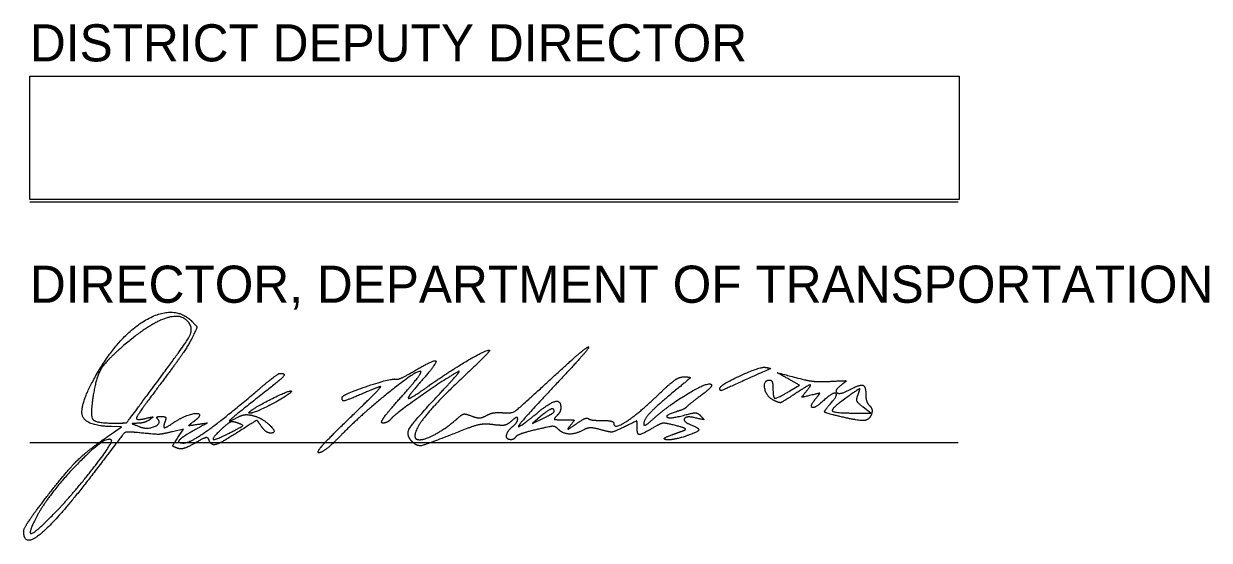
# Model space of a CAD drawing. Extents: x 0 to 34, y 0 to 22.
# Drawn here: x 24.504 to 28.975, y 7.28 to 9.227 of the extents above; entities that cross this region are included whole.
import ezdxf

# ---------------------------------------------------------------- set-up
doc = ezdxf.new("R2010")
doc.units = 0
doc.layers.add('SH_Data', color=7, linetype='Continuous')
doc.layers.add('SH_Text', color=7, linetype='Continuous')

msp = doc.modelspace()

# ---------------------------------------------------------------- linework, layer by layer
at = {"layer": 'SH_Data'}
for p, q in [((24.5279, 8.555), (28.0279, 8.555)), ((24.5279, 7.6482), (28.0279, 7.6482))]:
    msp.add_line(p, q, dxfattribs=at)
msp.add_lwpolyline([(24.5279, 8.565), (24.5279, 9.0299), (28.032, 9.0299), (28.032, 8.565)], close=True, dxfattribs=at)
at = {"layer": 'SH_Text'}
for p, q in [((24.9902, 7.8533), (24.9902, 7.8533)), ((27.1295, 7.8524), (27.1295, 7.8524)), ((25.3555, 7.7634), (25.3555, 7.7634)), ((25.7273, 7.7344), (25.7273, 7.7344)), ((26.5045, 7.7654), (26.5045, 7.7654)), ((27.582, 7.7462), (27.582, 7.7462)), ((25.3107, 7.7218), (25.3107, 7.7218)), ((24.6198, 7.3807), (24.6198, 7.3807)), ((24.5045, 7.3139), (24.5045, 7.3139))]:
    msp.add_line(p, q, dxfattribs=at)
for points in [[(27.3933, 7.8428), (27.4297, 7.8644), (27.3889, 7.8873)], [(27.642, 7.7593), (27.6982, 7.7594), (27.6695, 7.7815)], [(26.4527, 7.7457), (26.4232, 7.7201), (26.4638, 7.7398)], [(24.8425, 7.6863), (24.8732, 7.7075), (24.8354, 7.7082)], [(25.0855, 7.6665), (25.1067, 7.6988), (25.0649, 7.6887)]]:
    msp.add_lwpolyline(points, dxfattribs=at)
for points in [[(24.7789, 7.904), (24.8651, 8.0544), (25.0732, 8.1704), (25.1389, 8.1048)], [(25.1299, 8.0956), (25.104, 8.1376), (24.9779, 8.0964), (24.8825, 8.0148)], [(24.9902, 7.8533), (25.1115, 8.0167), (25.144, 8.0729), (25.1299, 8.0956)], [(25.1389, 8.1048), (25.1577, 8.086), (25.1577, 8.0809), (25.1394, 8.0425)], [(24.8825, 8.0148), (24.8159, 7.9578), (24.7771, 7.8937), (24.766, 7.8224)], [(25.1394, 8.0425), (25.1284, 8.0195), (25.0767, 7.944), (25.0245, 7.8746)], [(26.4869, 7.8829), (26.5619, 7.952), (26.6279, 8.0086), (26.6336, 8.0087)], [(26.6336, 8.0087), (26.6394, 8.0088), (26.5873, 7.9486), (26.518, 7.875)], [(26.0326, 7.8625), (26.1131, 7.9191), (26.2445, 7.9963), (26.2602, 7.9963)], [(26.2602, 7.9963), (26.265, 7.9963), (26.2237, 7.9537), (26.1684, 7.9016)], [(26.0017, 7.9158), (25.9921, 7.9254), (25.7824, 7.7584), (25.7045, 7.6792)], [(26.142, 7.9153), (26.0929, 7.8875), (25.9046, 7.7553), (25.8914, 7.7394)], [(25.908, 7.8868), (25.9136, 7.885), (25.9431, 7.8981), (25.9736, 7.916)], [(25.9239, 7.8154), (25.9702, 7.8671), (26.0052, 7.9123), (26.0017, 7.9158)], [(25.9736, 7.916), (26.0524, 7.9622), (26.0646, 7.9489), (26.0054, 7.8816)], [(26.0768, 7.8364), (26.123, 7.8856), (26.1523, 7.9211), (26.142, 7.9153)], [(27.1295, 7.8524), (27.1295, 7.8648), (27.2823, 7.9351), (27.3012, 7.9314)], [(27.3012, 7.9314), (27.3219, 7.9274), (27.3226, 7.9278), (27.201, 7.8732)], [(24.8354, 7.7082), (24.7375, 7.7099), (24.7141, 7.791), (24.7789, 7.904)], [(25.0245, 7.8746), (24.9722, 7.8053), (24.9295, 7.7446), (24.9295, 7.7398)], [(25.369, 7.8305), (25.4194, 7.8734), (25.4649, 7.9086), (25.4701, 7.9087)], [(25.4701, 7.9087), (25.495, 7.9092), (25.4716, 7.8836), (25.3857, 7.8163)], [(25.7047, 7.8182), (25.7049, 7.8288), (25.8923, 7.8919), (25.908, 7.8868)], [(26.0054, 7.8816), (25.9774, 7.8498), (25.9545, 7.8201), (25.9545, 7.8157)], [(26.1684, 7.9016), (26.0687, 7.8079), (25.9795, 7.6998), (25.9795, 7.6728)], [(26.3119, 7.7605), (26.3453, 7.7577), (26.3688, 7.7741), (26.4869, 7.8829)], [(26.518, 7.875), (26.3885, 7.7375), (26.3564, 7.6902), (26.4386, 7.7579)], [(26.8763, 7.7355), (26.93, 7.7843), (27.0769, 7.8743), (27.0938, 7.8687)], [(26.8951, 7.8267), (26.9403, 7.8705), (26.9774, 7.8961), (26.9951, 7.8958)], [(26.9951, 7.8958), (27.0194, 7.8953), (27.0156, 7.889), (26.967, 7.8489)], [(27.0938, 7.8687), (27.1022, 7.8659), (27.087, 7.8471), (27.0599, 7.8269)], [(27.201, 7.8732), (27.1385, 7.8451), (27.1295, 7.8425), (27.1295, 7.8524)], [(27.3305, 7.8083), (27.304, 7.8225), (27.293, 7.8838), (27.317, 7.8838)], [(27.317, 7.8838), (27.3238, 7.8838), (27.3295, 7.8698), (27.3295, 7.8526)], [(27.3889, 7.8873), (27.3461, 7.9114), (27.3452, 7.9115), (27.4482, 7.8851)], [(27.4482, 7.8851), (27.4688, 7.8798), (27.5138, 7.877), (27.5482, 7.8789)], [(27.5482, 7.8789), (27.6031, 7.882), (27.608, 7.8804), (27.5881, 7.8656)], [(24.844, 7.7213), (24.8907, 7.7213), (24.8953, 7.7255), (24.9902, 7.8533)], [(25.1076, 7.6463), (25.1307, 7.6463), (25.2567, 7.7352), (25.369, 7.8305)], [(25.3555, 7.7634), (25.3759, 7.7813), (25.5079, 7.847), (25.5131, 7.8419)], [(25.5131, 7.8419), (25.5193, 7.8357), (25.3767, 7.7588), (25.359, 7.7588)], [(25.7857, 7.8338), (25.7231, 7.807), (25.7044, 7.8034), (25.7047, 7.8182)], [(25.7273, 7.7344), (25.7983, 7.8028), (25.8537, 7.8588), (25.8502, 7.8588)], [(25.8502, 7.8588), (25.8468, 7.8588), (25.8178, 7.8476), (25.7857, 7.8338)], [(25.9697, 7.6508), (25.9445, 7.676), (25.9734, 7.7261), (26.0768, 7.8364)], [(25.9545, 7.8157), (25.9545, 7.8112), (25.9896, 7.8323), (26.0326, 7.8625)], [(26.7295, 7.7198), (26.7295, 7.697), (26.8248, 7.7585), (26.8951, 7.8267)], [(26.967, 7.8489), (26.8929, 7.788), (26.842, 7.7344), (26.842, 7.7177)], [(27.0599, 7.8269), (27.0328, 7.8067), (27.0079, 7.7867), (27.0045, 7.7825)], [(27.3295, 7.8526), (27.3295, 7.8158), (27.3438, 7.8136), (27.3933, 7.8428)], [(27.4052, 7.8266), (27.3652, 7.8001), (27.3519, 7.7969), (27.3305, 7.8083)], [(27.4529, 7.838), (27.4773, 7.8676), (27.4615, 7.8638), (27.4052, 7.8266)], [(27.4723, 7.8263), (27.4392, 7.8181), (27.4374, 7.8192), (27.4529, 7.838)], [(27.4924, 7.8156), (27.507, 7.8332), (27.5047, 7.8344), (27.4723, 7.8263)], [(27.5462, 7.7942), (27.5767, 7.8279), (27.5551, 7.8388), (27.5211, 7.8068)], [(27.5881, 7.8656), (27.5593, 7.8441), (27.5822, 7.8277), (27.6159, 7.8458)], [(27.6497, 7.827), (27.6596, 7.8528), (27.6514, 7.8497), (27.5888, 7.8042)], [(27.6159, 7.8458), (27.6561, 7.8673), (27.6795, 7.8615), (27.6795, 7.8301)], [(27.6695, 7.7815), (27.6491, 7.7972), (27.6434, 7.8104), (27.6497, 7.827)], [(27.6795, 7.8301), (27.6795, 7.8143), (27.6858, 7.795), (27.6936, 7.7872)], [(24.766, 7.8224), (24.7545, 7.7491), (24.776, 7.7213), (24.844, 7.7213)], [(25.3857, 7.8163), (25.2925, 7.7433), (25.271, 7.7218), (25.315, 7.7453)], [(25.8581, 7.7213), (25.8478, 7.7213), (25.8767, 7.7626), (25.9239, 7.8154)], [(26.4386, 7.7579), (26.487, 7.7978), (26.5295, 7.8082), (26.5295, 7.7801)], [(26.5295, 7.7801), (26.5295, 7.7712), (26.5227, 7.7571), (26.5145, 7.7488)], [(27.0045, 7.7825), (27.001, 7.7782), (26.9856, 7.7708), (26.9701, 7.7659)], [(27.5211, 7.8068), (27.4892, 7.7769), (27.4661, 7.7839), (27.4924, 7.8156)], [(27.582, 7.7462), (27.5272, 7.7591), (27.5215, 7.7668), (27.5462, 7.7942)], [(27.5888, 7.8042), (27.5461, 7.7731), (27.5626, 7.7592), (27.642, 7.7593)], [(27.6936, 7.7872), (27.7014, 7.7794), (27.7044, 7.7642), (27.7003, 7.7534)], [(24.9295, 7.7398), (24.9295, 7.735), (24.9449, 7.7347), (24.9638, 7.7391)], [(24.9795, 7.7344), (24.9692, 7.7274), (24.9495, 7.7213), (24.9357, 7.7207)], [(24.9399, 7.7081), (24.9698, 7.6961), (25.026, 7.7207), (25.0086, 7.7381)], [(24.9638, 7.7391), (24.9894, 7.745), (24.9934, 7.7438), (24.9795, 7.7344)], [(25.0086, 7.7381), (25.004, 7.7426), (25.0103, 7.7463), (25.0225, 7.7463)], [(25.0225, 7.7463), (25.037, 7.7463), (25.0422, 7.7399), (25.0375, 7.7276)], [(25.0736, 7.7257), (25.1025, 7.7455), (25.167, 7.763), (25.167, 7.7511)], [(25.167, 7.7511), (25.167, 7.7466), (25.1572, 7.7357), (25.1453, 7.727)], [(25.315, 7.7453), (25.3276, 7.752), (25.3515, 7.7541), (25.3681, 7.7499)], [(25.359, 7.7588), (25.3542, 7.7588), (25.3526, 7.7609), (25.3555, 7.7634)], [(25.3681, 7.7499), (25.4042, 7.7408), (25.4625, 7.6838), (25.4358, 7.6838)], [(25.617, 7.6095), (25.6067, 7.6097), (25.6563, 7.6659), (25.7273, 7.7344)], [(25.8914, 7.7394), (25.8831, 7.7295), (25.8682, 7.7213), (25.8581, 7.7213)], [(25.9975, 7.6588), (26.0192, 7.6588), (26.1006, 7.7041), (26.137, 7.7364)], [(26.137, 7.7364), (26.1573, 7.7544), (26.1701, 7.757), (26.1939, 7.748)], [(26.1939, 7.748), (26.2141, 7.7403), (26.2329, 7.741), (26.2489, 7.7501)], [(26.2489, 7.7501), (26.2623, 7.7576), (26.2906, 7.7623), (26.3119, 7.7605)], [(26.367, 7.7373), (26.367, 7.7444), (26.3568, 7.741), (26.3444, 7.7298)], [(26.3482, 7.7088), (26.3585, 7.7174), (26.367, 7.7302), (26.367, 7.7373)], [(26.5045, 7.7654), (26.5045, 7.7789), (26.4804, 7.7697), (26.4527, 7.7457)], [(26.4638, 7.7398), (26.4862, 7.7506), (26.5045, 7.7622), (26.5045, 7.7654)], [(26.5145, 7.7488), (26.5028, 7.7372), (26.5087, 7.7338), (26.541, 7.7338)], [(26.541, 7.7338), (26.5785, 7.7338), (26.5809, 7.7318), (26.5654, 7.7125)], [(26.5871, 7.7183), (26.6085, 7.7333), (26.6293, 7.7424), (26.6332, 7.7385)], [(26.6332, 7.7385), (26.6371, 7.7346), (26.6604, 7.7313), (26.6849, 7.7313)], [(26.842, 7.7177), (26.842, 7.7103), (26.8574, 7.7183), (26.8763, 7.7355)], [(26.9701, 7.7659), (26.9206, 7.7505), (26.9401, 7.7368), (26.9919, 7.7506)], [(26.9919, 7.7506), (27.0302, 7.7609), (27.0455, 7.7603), (27.0575, 7.748)], [(27.0388, 7.7406), (27.0021, 7.7496), (26.9889, 7.7266), (27.0232, 7.7134)], [(27.0575, 7.748), (27.0702, 7.7351), (27.0666, 7.7337), (27.0388, 7.7406)], [(27.7003, 7.7534), (27.6922, 7.7324), (27.651, 7.7298), (27.582, 7.7462)], [(24.9357, 7.7207), (24.9133, 7.7199), (24.9138, 7.7185), (24.9399, 7.7081)], [(25.0649, 7.6887), (25.0246, 7.679), (25.0023, 7.6786), (24.9237, 7.6864)], [(25.0375, 7.7276), (25.0285, 7.7043), (25.0414, 7.7037), (25.0736, 7.7257)], [(25.1522, 7.697), (25.1011, 7.6688), (25.0814, 7.6463), (25.1076, 7.6463)], [(25.1453, 7.727), (25.1264, 7.7132), (25.1284, 7.7119), (25.161, 7.7168)], [(25.161, 7.7168), (25.1977, 7.7224), (25.1976, 7.7221), (25.1522, 7.697)], [(25.3165, 7.6898), (25.2476, 7.6454), (25.2101, 7.6357), (25.202, 7.66)], [(25.2576, 7.7052), (25.2133, 7.6647), (25.2246, 7.6558), (25.2826, 7.6854)], [(25.3107, 7.7218), (25.2935, 7.7281), (25.277, 7.723), (25.2576, 7.7052)], [(25.2826, 7.6854), (25.329, 7.7091), (25.3325, 7.7137), (25.3107, 7.7218)], [(25.4011, 7.7085), (25.3843, 7.7326), (25.3822, 7.7321), (25.3165, 7.6898)], [(25.4358, 7.6838), (25.4262, 7.6838), (25.4106, 7.6949), (25.4011, 7.7085)], [(26.1693, 7.6982), (26.0233, 7.6406), (25.9882, 7.6322), (25.9697, 7.6508)], [(26.2749, 7.7154), (26.2457, 7.7191), (26.2058, 7.7127), (26.1693, 7.6982)], [(26.3444, 7.7298), (26.3287, 7.7156), (26.3075, 7.7112), (26.2749, 7.7154)], [(26.3412, 7.6588), (26.3229, 7.6588), (26.3274, 7.6916), (26.3482, 7.7088)], [(26.4355, 7.6963), (26.3972, 7.6871), (26.3629, 7.6749), (26.3594, 7.6692)], [(26.5199, 7.6984), (26.5088, 7.7096), (26.4887, 7.7091), (26.4355, 7.6963)], [(26.6162, 7.6959), (26.5854, 7.6795), (26.5376, 7.6807), (26.5199, 7.6984)], [(26.5654, 7.7125), (26.5533, 7.6975), (26.5598, 7.6992), (26.5871, 7.7183)], [(26.6807, 7.696), (26.6538, 7.7037), (26.6307, 7.7037), (26.6162, 7.6959)], [(26.7698, 7.7073), (26.7324, 7.6889), (26.7138, 7.6865), (26.6807, 7.696)], [(26.6849, 7.7313), (26.7094, 7.7313), (26.7295, 7.7262), (26.7295, 7.7198)], [(26.817, 7.7073), (26.817, 7.7302), (26.8159, 7.7302), (26.7698, 7.7073)], [(26.8789, 7.7043), (26.8339, 7.6776), (26.817, 7.6785), (26.817, 7.7073)], [(26.9621, 7.7123), (26.9233, 7.7222), (26.9065, 7.7205), (26.8789, 7.7043)], [(26.9482, 7.6773), (26.962, 7.6822), (26.9817, 7.6893), (26.992, 7.6931)], [(26.992, 7.6931), (27.0034, 7.6972), (26.9917, 7.7047), (26.9621, 7.7123)], [(27.0232, 7.7134), (27.0538, 7.7016), (27.0449, 7.6867), (26.9981, 7.6713)], [(24.8354, 7.6571), (24.8145, 7.678), (24.596, 7.4523), (24.5497, 7.362)], [(24.5916, 7.4441), (24.6692, 7.5446), (24.7493, 7.6219), (24.8425, 7.6863)], [(24.6198, 7.3807), (24.6874, 7.4498), (24.8431, 7.6494), (24.8354, 7.6571)], [(24.9237, 7.6864), (24.8903, 7.6897), (24.8786, 7.6792), (24.8019, 7.5776)], [(25.0843, 7.6264), (25.0661, 7.6334), (25.0662, 7.637), (25.0855, 7.6665)], [(25.1508, 7.6462), (25.1252, 7.6311), (25.0953, 7.6222), (25.0843, 7.6264)], [(25.202, 7.66), (25.1991, 7.6686), (25.1799, 7.6634), (25.1508, 7.6462)], [(25.7045, 7.6792), (25.6667, 7.6407), (25.6273, 7.6094), (25.617, 7.6095)], [(25.9795, 7.6728), (25.9795, 7.6651), (25.9876, 7.6588), (25.9975, 7.6588)], [(26.3594, 7.6692), (26.3559, 7.6635), (26.3477, 7.6588), (26.3412, 7.6588)], [(26.9981, 7.6713), (26.9515, 7.6559), (26.9042, 7.6617), (26.9482, 7.6773)], [(24.8019, 7.5776), (24.6496, 7.3755), (24.5045, 7.2469), (24.5045, 7.3139)], [(24.5045, 7.3139), (24.5045, 7.3235), (24.5437, 7.3821), (24.5916, 7.4441)], [(24.5497, 7.362), (24.5184, 7.301), (24.55, 7.3095), (24.6198, 7.3807)]]:
    msp.add_open_spline(points, degree=2, dxfattribs=at)

# ---------------------------------------------------------------- texts
for s, p in [('DISTRICT DEPUTY DIRECTOR', (24.5279, 9.085)), ('DIRECTOR, DEPARTMENT OF TRANSPORTATION', (24.5279, 8.175))]:
    msp.add_text(s, height=0.14, dxfattribs=at).set_placement(p)

doc.saveas('drawing.dxf')
